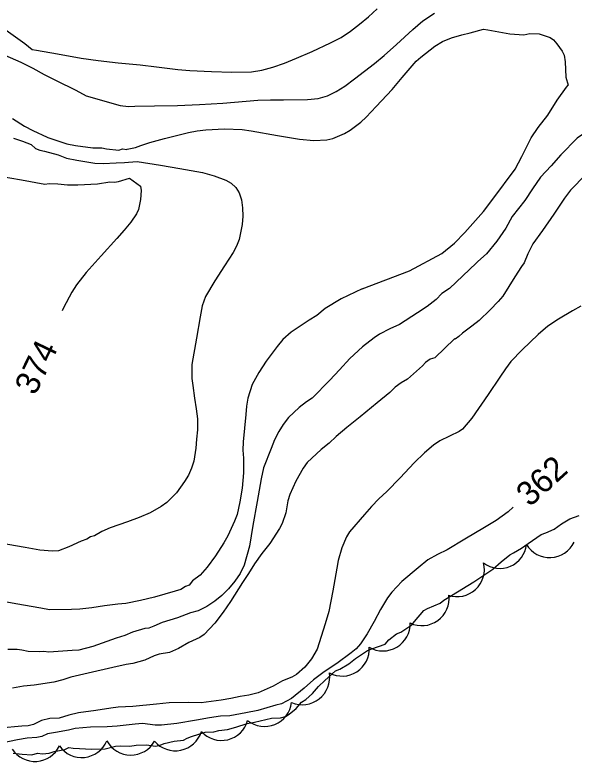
# Model space of a CAD drawing. Extents: x 287698 to 290158, y 5234163 to 5237182.
# Drawn here: x 288461.3 to 288531.1, y 5235094.6 to 5235187.8 of the extents above; entities that cross this region are included whole.
import ezdxf

# ---------------------------------------------------------------- set-up
doc = ezdxf.new("R2010")
doc.units = 0
for name, color, linetype in [('Niveau 1', 7, 'Continuous'), ('Niveau 2', 7, 'Continuous'), ('Niveau 4', 7, 'Continuous'), ('Niveau 44', 7, 'Continuous')]:
    doc.layers.add(name, color=color, linetype=linetype)

msp = doc.modelspace()

# ---------------------------------------------------------------- linework, layer by layer
at = {"layer": 'Niveau 1'}
for points in [[(288475.34, 5235171.06), (288476.4, 5235171.27), (288477.05, 5235171.54), (288478.19, 5235171.91), (288480.02, 5235172.39), (288483.02, 5235173.17), (288484.08, 5235173.36), (288485.17, 5235173.47), (288487.49, 5235173.59), (288489.7, 5235173.54), (288490.84, 5235173.35), (288494.13, 5235172.77), (288496.88, 5235172.32), (288498.65, 5235172.15), (288500.28, 5235172.22), (288501.03, 5235172.39), (288502.48, 5235173.01), (288503.19, 5235173.43), (288504.54, 5235174.46), (288505.18, 5235175.07), (288506.45, 5235176.38), (288508.44, 5235178.53), (288509.68, 5235180.01), (288511.42, 5235182.04), (288512.02, 5235182.57), (288513.76, 5235183.91), (288514.71, 5235184.49), (288515.85, 5235184.95), (288517.15, 5235185.36), (288518.16, 5235185.59), (288519.84, 5235186.04), (288520.4, 5235185.95), (288523.13, 5235185.47), (288524.86, 5235185.36), (288525.61, 5235185.49), (288526.81, 5235185.46), (288528.17, 5235185.02), (288528.59, 5235184.71), (288529.01, 5235184.23), (288529.68, 5235183.3), (288529.92, 5235182.79), (288530.02, 5235181.96), (288530.14, 5235180.07), (288530.4, 5235179.08), (288530.4, 5235179.08)], [(288504.71, 5235153.62), (288510.6, 5235155.88), (288514.64, 5235158.05), (288516.21, 5235159.34), (288517.53, 5235160.67), (288519.83, 5235163.27), (288521.01, 5235164.82), (288523.81, 5235168.59), (288524.62, 5235170.14), (288525.8, 5235172.48), (288526.67, 5235173.79), (288527.86, 5235175.3), (288529.04, 5235177.2), (288530.19, 5235178.8), (288530.4, 5235179.08)], [(288461.04, 5235174.9), (288462.54, 5235173.94), (288463.56, 5235173.4), (288465.36, 5235172.55), (288465.44, 5235172.54)], [(288465.44, 5235172.54), (288467.82, 5235171.73), (288468.88, 5235171.54), (288471.06, 5235171.24), (288472.18, 5235171.22), (288472.75, 5235171.12), (288474.3, 5235170.95), (288474.78, 5235171.13), (288475.31, 5235171.03), (288475.34, 5235171.06)], [(288504.71, 5235153.62), (288502.07, 5235152.37), (288500.07, 5235151.18), (288499.01, 5235150.32), (288498.07, 5235149.71), (288495.81, 5235148.22), (288494.8, 5235147.3), (288494.06, 5235146.42), (288492.72, 5235144.6), (288491.78, 5235143.18), (288490.97, 5235141.7), (288490.41, 5235140.01), (288490.23, 5235139.01), (288490.15, 5235137.95), (288489.81, 5235134.55), (288489.78, 5235133.48), (288489.86, 5235132.51), (288489.86, 5235130.67), (288489.72, 5235128.76), (288489.42, 5235127.05), (288489.06, 5235125.46), (288488.73, 5235124.65), (288487.93, 5235122.82), (288487.42, 5235121.94), (288486.36, 5235120.29), (288485.35, 5235118.91), (288484.44, 5235117.89), (288483.5, 5235117.18), (288483.1, 5235116.65), (288482.62, 5235116.47), (288482.05, 5235116.1), (288481.32, 5235115.88), (288478.74, 5235115.16), (288476.99, 5235114.72), (288475.16, 5235114.35), (288474.19, 5235114.28), (288472.53, 5235114.08), (288470.92, 5235113.82), (288469.45, 5235113.65), (288468.41, 5235113.61), (288465.66, 5235113.57), (288464.58, 5235113.76), (288461.46, 5235114.31), (288458.47, 5235114.84)]]:
    msp.add_lwpolyline(points, dxfattribs=at)
at = {"layer": 'Niveau 2'}
for points in [[(288542.12, 5235189.48), (288541.22, 5235187.38), (288540.3, 5235184.77), (288539.26, 5235182.28), (288537.87, 5235179.12), (288537.35, 5235178.16), (288536.05, 5235175.99), (288535.38, 5235175.19), (288534.02, 5235174.16), (288531.53, 5235172.44), (288529.49, 5235170.37), (288528.27, 5235169.01), (288526.97, 5235167.57), (288525.95, 5235166.12), (288525.02, 5235164.67), (288523.44, 5235162.65), (288522.62, 5235161.2), (288521.5, 5235159.57), (288520.2, 5235158.02), (288519.12, 5235157.04), (288518.91, 5235156.83)], [(288462.57, 5235184.24), (288463.49, 5235183.51), (288464.04, 5235183.41), (288466.63, 5235182.96), (288469.58, 5235182.43), (288471.74, 5235182.12), (288474.23, 5235181.85), (288476.98, 5235181.6), (288479, 5235181.36), (288481.67, 5235181), (288483.15, 5235180.9), (288485.86, 5235180.76), (288488.4, 5235180.67), (288490.85, 5235180.74), (288492.15, 5235180.94), (288493.54, 5235181.3), (288494.98, 5235181.81), (288496.48, 5235182.42), (288498.44, 5235183.26), (288500.74, 5235184.33), (288502.05, 5235185.02), (288503.23, 5235185.79), (288504.36, 5235186.66), (288505.48, 5235187.6), (288506.56, 5235188.58)], [(288474.46, 5235176.54), (288475.5, 5235176.38), (288476.29, 5235176.45), (288478.74, 5235176.5), (288481.63, 5235176.54), (288484.36, 5235176.66), (288487.3, 5235176.81), (288488.76, 5235176.95), (288491.68, 5235177.2), (288493.24, 5235177.24), (288494.87, 5235177.21), (288497.88, 5235177.25), (288499.19, 5235177.41), (288500.36, 5235177.73), (288501.44, 5235178.25), (288502.54, 5235178.95), (288503.72, 5235179.83), (288506.24, 5235181.76), (288507.43, 5235182.75), (288508.97, 5235184.13), (288511.02, 5235186.01), (288512.28, 5235187.07), (288513.73, 5235188.03)], [(288447.81, 5235187.24), (288450.49, 5235186.88), (288451.19, 5235186.63), (288452.62, 5235185.95), (288455.31, 5235184.73), (288457.52, 5235183.83), (288460.08, 5235182.79), (288462.08, 5235181.93), (288463.56, 5235181.2), (288464.96, 5235180.41), (288466.47, 5235179.65), (288468.92, 5235178.45), (288470.22, 5235177.73), (288474.46, 5235176.54)], [(288459.96, 5235186.14), (288462.57, 5235184.24)], [(288461.15, 5235172.46), (288462.28, 5235172.08), (288463.36, 5235171.65), (288463.91, 5235171.17), (288464.42, 5235170.93), (288465.01, 5235170.83), (288466.73, 5235170.36), (288467.78, 5235169.96)], [(288467.78, 5235169.96), (288469.05, 5235169.71), (288471.3, 5235169.31), (288472.33, 5235169.29), (288473.99, 5235169.37), (288475.03, 5235169.39), (288475.53, 5235169.46), (288476.61, 5235169.55), (288476.61, 5235169.55)], [(288476.61, 5235169.55), (288479.5, 5235169.08), (288481.92, 5235168.65), (288484.74, 5235168.16), (288486.21, 5235167.76), (288487.67, 5235167.22), (288488.34, 5235166.83), (288488.92, 5235166.29), (288489.35, 5235165.61), (288489.62, 5235164.74), (288489.76, 5235163.76), (288489.8, 5235162.72), (288489.69, 5235161.68), (288489.31, 5235159.8), (288489.01, 5235158.98), (288488.57, 5235158.18), (288487.51, 5235156.49), (288486.28, 5235154.64), (288485.13, 5235152.68), (288484.7, 5235151.51), (288484.44, 5235150.14), (288483.99, 5235147.47), (288483.41, 5235144.19), (288483.41, 5235142.43), (288483.55, 5235141.57), (288483.75, 5235139.99), (288483.98, 5235138.67), (288484.12, 5235137.41), (288484.13, 5235136.02), (288484.02, 5235134.86), (288483.92, 5235133.76)], [(288459.2, 5235167.75), (288462.14, 5235167.23), (288465.05, 5235166.72), (288465.62, 5235166.8), (288466.69, 5235166.76), (288467.9, 5235166.62), (288469.2, 5235166.62), (288471.62, 5235166.76), (288473.2, 5235166.99), (288473.75, 5235166.95), (288474.27, 5235167.04), (288475.63, 5235167.44)], [(288532.6, 5235167.91), (288530.71, 5235165.95), (288529.94, 5235164.94), (288528.62, 5235162.94), (288527.22, 5235160.91), (288525.99, 5235159.24), (288525.37, 5235157.99), (288524.91, 5235156.9), (288524.58, 5235156.43), (288523.77, 5235155.13), (288522.25, 5235152.73), (288521.68, 5235152.06), (288520.67, 5235151.02), (288519.3, 5235149.7), (288518.39, 5235148.97), (288517.23, 5235148.1), (288516.78, 5235147.67), (288516.31, 5235147.37), (288516.22, 5235147.41)], [(288475.63, 5235167.44), (288476.99, 5235166.45), (288477.09, 5235165.9), (288477.02, 5235164.8), (288476.77, 5235163.56), (288476.5, 5235163.01), (288475.82, 5235161.95), (288474.98, 5235160.95), (288474.05, 5235159.94), (288472.11, 5235157.77), (288470.24, 5235155.67), (288469.02, 5235154.12), (288468.45, 5235153.23), (288467.4, 5235151.27), (288467.22, 5235150.88)], [(288518.91, 5235156.83), (288515.58, 5235153.66), (288514.64, 5235153.05), (288513.93, 5235152.29), (288512.81, 5235151.45), (288511.59, 5235150.63), (288509.34, 5235149.18), (288508.13, 5235148.64), (288506.84, 5235147.99), (288506.17, 5235147.54), (288504.73, 5235146.41), (288503.14, 5235144.95), (288501.87, 5235143.51), (288500.66, 5235142.22), (288498.45, 5235140.01), (288497.75, 5235139.54), (288496.83, 5235138.81), (288495.5, 5235137.56), (288494.84, 5235136.7), (288494.27, 5235135.81), (288493.75, 5235134.8), (288493.31, 5235133.7), (288492.36, 5235131.29), (288492.08, 5235129.94), (288491.58, 5235127.08), (288491.05, 5235124.09), (288490.6, 5235121.51), (288489.97, 5235119.14), (288489.45, 5235118.12), (288488.79, 5235117.16), (288487.99, 5235116.2), (288487.17, 5235115.35), (288486.3, 5235114.65), (288485.29, 5235113.98), (288484.22, 5235113.46), (288483.26, 5235113.18), (288481.63, 5235112.57), (288479.71, 5235111.98), (288478.66, 5235111.53), (288478.07, 5235111.29), (288477.57, 5235111.24), (288476.01, 5235110.78), (288475.04, 5235110.36), (288473.99, 5235110.02), (288471.04, 5235109), (288469.32, 5235108.53), (288468.48, 5235108.49), (288465.56, 5235108.3), (288464.94, 5235108.37), (288464.35, 5235108.33), (288463, 5235108.38), (288462.21, 5235108.52), (288461.6, 5235108.63)], [(288531.98, 5235151.49), (288530.94, 5235150.9), (288529.21, 5235149.86), (288527.88, 5235148.98), (288526.66, 5235147.92), (288524.68, 5235146.01), (288523.26, 5235144.55), (288522.58, 5235143.66), (288521.86, 5235142.59), (288520.43, 5235140.46), (288518.4, 5235137.49), (288517.21, 5235136.14), (288516.8, 5235135.83)], [(288516.22, 5235147.41), (288513.78, 5235145.02), (288513.2, 5235144.86), (288512.6, 5235144.44), (288512.21, 5235144.04), (288510.35, 5235142.38), (288509.54, 5235141.91), (288508.81, 5235141.35), (288508.15, 5235140.71), (288506.57, 5235139.39), (288504.44, 5235137.65), (288502.77, 5235136.34), (288501.43, 5235135.22), (288500.55, 5235134.38), (288499.58, 5235133.57), (288497.81, 5235131.94), (288497.34, 5235131.27), (288496.4, 5235129.61), (288495.64, 5235127.97), (288495.42, 5235127.18), (288495.14, 5235125.67), (288494.72, 5235124.34), (288494.37, 5235123.73), (288493.16, 5235121.83), (288492.17, 5235120.6), (288491.25, 5235119.3), (288490.51, 5235118.09), (288489.74, 5235116.97), (288488.25, 5235114.61), (288487.35, 5235113.29), (288486.31, 5235111.91), (288484.98, 5235110.48), (288484.4, 5235110.13), (288483.06, 5235109.48), (288481.77, 5235108.75), (288480.61, 5235108.24), (288479.35, 5235108.02), (288478.7, 5235107.81), (288477.56, 5235107.28), (288476.06, 5235106.85), (288475.23, 5235106.74), (288473.56, 5235106.36), (288470.47, 5235105.67), (288468.33, 5235105.15), (288467.29, 5235104.82), (288466.17, 5235104.55), (288463.75, 5235104.17), (288462.4, 5235104.02), (288461.04, 5235103.79)], [(288516.8, 5235135.83), (288514.39, 5235134.66), (288513.61, 5235134.13), (288512.48, 5235133.17), (288511.2, 5235131.91), (288509.43, 5235130.03), (288507.75, 5235128.32), (288506.78, 5235127.43), (288505.86, 5235126.48), (288504.97, 5235125.47), (288503.1, 5235123.29), (288502.75, 5235122.68), (288502.16, 5235121.3), (288501.68, 5235119.72), (288501.51, 5235118.75), (288501.01, 5235115.92), (288500.54, 5235113.36), (288500.07, 5235111.82), (288499.06, 5235108.67), (288498.38, 5235107.45), (288497.55, 5235106.43), (288496.51, 5235105.5), (288495.91, 5235105.18), (288494.73, 5235104.7), (288493.56, 5235104.05), (288491.71, 5235103.22), (288490.55, 5235102.9), (288489.45, 5235102.74), (288488.31, 5235102.48), (288487.09, 5235102.29), (288484.58, 5235101.96), (288483, 5235102.01), (288480.58, 5235101.97), (288479.01, 5235101.8), (288476.07, 5235101.49), (288474.21, 5235101.43), (288473.29, 5235101.31), (288471.43, 5235101.01), (288469.25, 5235100.7), (288468.06, 5235100.42), (288466.86, 5235100.05), (288465.69, 5235099.99), (288464.65, 5235099.77), (288463.63, 5235099.27), (288462.99, 5235099.1), (288462.21, 5235099.04), (288459.47, 5235098.81)], [(288483.92, 5235133.76), (288483.67, 5235132.14), (288483.39, 5235131.26), (288483, 5235130.37), (288482.51, 5235129.6), (288481.49, 5235128.18), (288480.28, 5235126.95), (288479.58, 5235126.46), (288478.23, 5235125.69), (288476.84, 5235125.08), (288475.39, 5235124.54), (288473.22, 5235123.79), (288472.19, 5235123.34), (288471.28, 5235122.79), (288470.77, 5235122.68), (288470.3, 5235122.41), (288469.62, 5235122.15), (288468.04, 5235121.43), (288466.75, 5235120.95), (288466.01, 5235120.9), (288464.45, 5235121.01), (288462.62, 5235121.33), (288459.48, 5235121.88)], [(288523.55, 5235126.37), (288522.92, 5235125.82), (288521.41, 5235124.73), (288519.95, 5235123.83), (288517.49, 5235122.41), (288515.32, 5235121.07), (288514.08, 5235120.48), (288512.91, 5235119.79), (288511.7, 5235118.83), (288509.65, 5235117.12), (288508.38, 5235115.78), (288507.85, 5235115.08), (288506.98, 5235113.63), (288506.19, 5235112.12), (288505.31, 5235110.57), (288504.48, 5235109.31), (288503.94, 5235108.7), (288503.33, 5235108.22), (288501.51, 5235106.87), (288499.94, 5235105.83), (288498.63, 5235104.82), (288497.43, 5235103.77), (288495.85, 5235102.51), (288494.61, 5235101.83), (288493.91, 5235101.65), (288491.66, 5235101.01), (288490.17, 5235100.71), (288488.15, 5235100.35), (288487.01, 5235100.29), (288485.61, 5235100.09), (288483.99, 5235099.79), (288481.55, 5235099.39), (288479.64, 5235099.17), (288478.83, 5235099.19), (288477.24, 5235099.37), (288476.33, 5235099.29), (288474.09, 5235099.04), (288472.86, 5235098.97), (288470.76, 5235098.93), (288468.86, 5235098.74), (288468.01, 5235098.54), (288466.4, 5235098.26), (288465.39, 5235098.07), (288464.67, 5235097.75), (288464.08, 5235097.65), (288462.84, 5235097.53), (288461.65, 5235097.33), (288458.63, 5235096.7)], [(288461.6, 5235108.63), (288460.44, 5235108.61)]]:
    msp.add_lwpolyline(points, dxfattribs=at)
at = {"layer": 'Niveau 4'}
msp.add_lwpolyline([(288461.11, 5235095.67), (288462.25, 5235095.55), (288463.43, 5235095.46), (288464.16, 5235095.66), (288464.78, 5235095.61), (288465.6, 5235095.69), (288466.23, 5235095.9), (288467.57, 5235096.13), (288468.08, 5235096.37), (288468.61, 5235096.29), (288470.93, 5235096.17), (288472.58, 5235096.22), (288473.9, 5235096.54), (288474.47, 5235096.58), (288475.66, 5235096.53), (288476.46, 5235096.66), (288477.76, 5235096.71), (288478.88, 5235096.57), (288479.47, 5235096.69), (288479.95, 5235096.89), (288481.21, 5235097.16), (288482.39, 5235097.28), (288482.83, 5235097.56), (288483.39, 5235097.77), (288485.09, 5235098.28), (288486.18, 5235098.35), (288486.79, 5235098.51), (288487.87, 5235098.62), (288488.92, 5235098.91), (288490.34, 5235099.37), (288491.26, 5235099.55), (288493.38, 5235100.03), (288494.51, 5235100.09), (288495.11, 5235100.27), (288495.58, 5235100.53), (288496.43, 5235101.24), (288497.12, 5235102.03), (288497.65, 5235102.38), (288498.47, 5235103.11), (288499.24, 5235104.01), (288500.04, 5235104.76), (288501.34, 5235105.94), (288501.9, 5235106.18), (288503.02, 5235106.82), (288503.87, 5235107.5), (288505.37, 5235108.5), (288505.91, 5235108.68), (288507.58, 5235109.3), (288508.02, 5235109.82), (288508.96, 5235110.56), (288509.53, 5235110.79), (288510.91, 5235111.68), (288511.23, 5235112.13), (288512.37, 5235113.5), (288512.83, 5235113.72), (288514.41, 5235114.4), (288514.9, 5235114.76), (288515.86, 5235115.36), (288518.62, 5235117.07), (288520.99, 5235118.64), (288522.05, 5235119.57), (288523.14, 5235120.45), (288523.59, 5235120.7), (288524.58, 5235121.27), (288525.42, 5235121.86), (288527.05, 5235122.97), (288527.64, 5235123.17), (288528.67, 5235123.62), (288529.6, 5235124.29), (288530.63, 5235124.92), (288531.8, 5235125.34)], dxfattribs=at)
at = {"layer": 'Niveau 44'}
for centre, radius, start, end in [((288487.116, 5235100.662), 3.396, 222.44388, 344.60007), ((288481.351, 5235099.396), 3.416, 220.6657, 342.51865), ((288469.666, 5235098.532), 3.402, 215.02043, 337.12856), ((288475.791, 5235098.852), 3.412, 208.76876, 330.46218)]:
    msp.add_arc(centre, radius, start, end, dxfattribs=at)
for centre, major_axis, ratio, start_param, end_param in [((288528.097, 5235123.464), (3.382, 0.165), 0.993628, 3.637334, 5.787444), ((288521.891, 5235122.053), (1.322, -3.052), 0.999852, 5.217398, 7.344912), ((288516.586, 5235118.594), (2.502, 2.275), 0.99366, 3.634992, 5.789786), ((288512.176, 5235114.967), (1.588, 2.985), 0.992606, 3.175629, 5.332669), ((288507.286, 5235111.841), (1.159, -3.202), 0.999881, 5.407632, 7.532979), ((288502.181, 5235108.699), (1.857, -2.854), 0.996164, 5.21698, 7.337991), ((288497.204, 5235105.154), (2.128, -2.692), 0.999327, 5.217464, 7.345301), ((288492.514, 5235102.404), (1.275, -3.145), 0.999312, 5.220901, 7.346534), ((288463.823, 5235098.022), (0.224, -3.372), 0.999994, 5.222445, 7.346788)]:
    msp.add_ellipse(centre, major_axis=major_axis, ratio=ratio, start_param=start_param, end_param=end_param, dxfattribs=at)

# ---------------------------------------------------------------- texts
at = {"layer": 'Niveau 2'}
for s, rotation, p in [('374', 64.32621, (288463.86, 5235140.22)), ('362', 42.33088, (288525.62, 5235126.32))]:
    msp.add_text(s, height=3, rotation=rotation, dxfattribs=at).set_placement(p)

doc.saveas('drawing.dxf')
